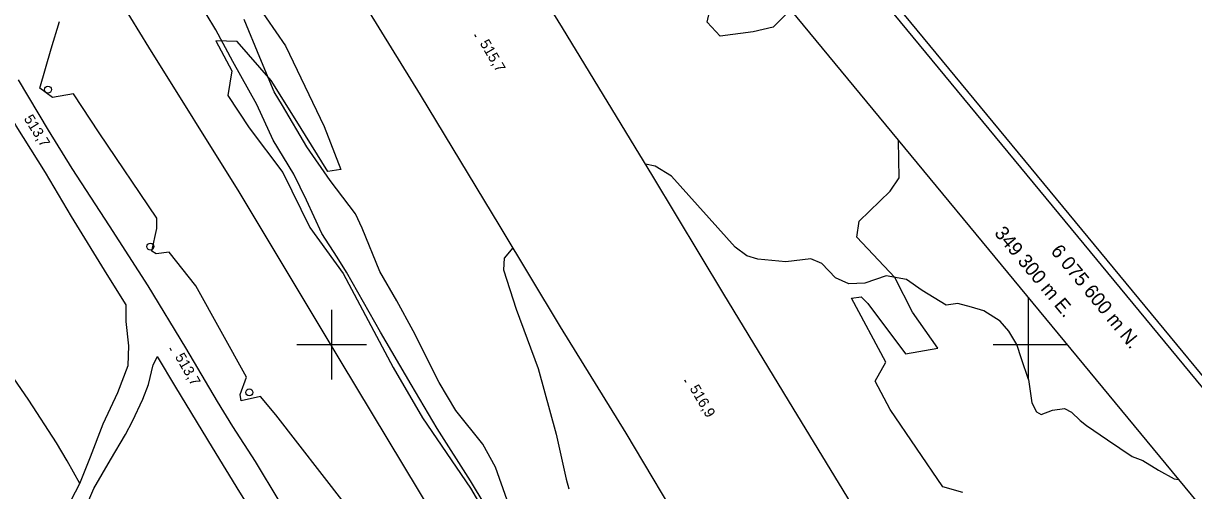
# Model space of a CAD drawing. Extents: x 347312 to 350503, y 6073086 to 6076432.
# Drawn here: x 349011.5 to 349347.5, y 6075558.1 to 6075692.2 of the extents above; entities that cross this region are included whole.
import ezdxf

# ---------------------------------------------------------------- set-up
doc = ezdxf.new("R2010")
doc.units = 0
for name, color, linetype in [('Level 2', 7, 'Continuous'), ('Level 21', 7, 'Continuous'), ('Level 22', 7, 'Continuous'), ('Level 25', 7, 'Continuous'), ('Level 3', 7, 'Continuous'), ('Level 36', 7, 'Continuous'), ('Level 37', 7, 'Continuous'), ('Level 4', 7, 'Continuous'), ('Level 44', 7, 'Continuous'), ('Level 60', 7, 'Continuous'), ('Level 61', 7, 'Continuous')]:
    doc.layers.add(name, color=color, linetype=linetype)

msp = doc.modelspace()

# ---------------------------------------------------------------- linework, layer by layer
at = {"layer": 'Level 2'}
for points in [[(349165.5, 6075518.52), (349159.13, 6075533.04), (349152.55, 6075546.19), (349150.45, 6075555.4), (349147.13, 6075564.8), (349143.48, 6075571.45), (349135.68, 6075581.1), (349130.94, 6075589.16), (349123.45, 6075603.94), (349118.75, 6075612.57), (349113.83, 6075621.01), (349108.79, 6075633.39), (349106.84, 6075637.54), (349099.61, 6075647.13), (349092.88, 6075656.76), (349085.95, 6075668.62), (349083.49, 6075672.57), (349079.4, 6075682.44), (349074.92, 6075693.33)], [(349300.1, 6075590), (349298.15, 6075595.93), (349296.81, 6075599.99), (349294.44, 6075603.85), (349291.97, 6075606.71), (349287.28, 6075609.71), (349283.76, 6075610.79), (349279.8, 6075611.76), (349276.44, 6075611.37), (349269.6, 6075615.53), (349265.14, 6075618.73), (349259.3, 6075619.75), (349253.15, 6075617.6), (349248.5, 6075617.48), (349244.75, 6075619.16), (349240.82, 6075623.32), (349237.62, 6075624.66), (349230.43, 6075623.77), (349222.39, 6075624.57), (349219.28, 6075625.46), (349215.91, 6075627.97), (349197.61, 6075648.39), (349192.95, 6075651.18), (349190.14, 6075651.82)], [(349152.04, 6075627.75), (349149.56, 6075624.81), (349149.37, 6075621.48), (349153.05, 6075610.2), (349159.36, 6075593.14), (349164.47, 6075574.31), (349167.41, 6075561.37), (349168.1, 6075558.57)], [(349300.1, 6075590), (349301.11, 6075583.3), (349302.44, 6075580.7), (349303.74, 6075579.92), (349307.05, 6075581.19), (349310.49, 6075581.65), (349312.49, 6075580.65), (349315, 6075578.22), (349316.82, 6075576.81), (349322.85, 6075572.66), (349329.9, 6075567.9), (349332.97, 6075566.73), (349337.47, 6075563.96), (349341.99, 6075561.48), (349343.31, 6075561.25)]]:
    msp.add_lwpolyline(points, dxfattribs=at)
at = {"layer": 'Level 21'}
for points in [[(349041, 6075611.4), (349035.56, 6075620.13), (349025.35, 6075636.76), (349017.87, 6075649.37), (349009.45, 6075662.84), (349000.71, 6075677.69), (348993.03, 6075689.81), (348985.01, 6075703.08), (348975.04, 6075719.14), (348967.46, 6075732.31), (348959.39, 6075746.72), (348955.27, 6075756.09), (348952.16, 6075765.42), (348948.43, 6075777.66), (348948.23, 6075778.6)], [(349085, 6075555.19), (349078.21, 6075566.44), (349071.67, 6075576.47), (349067.25, 6075583.68), (349058.14, 6075599.08), (349047.33, 6075616.87), (349036.26, 6075634.08), (349025.49, 6075650.55), (349018.73, 6075661.58), (349010.15, 6075675.97)], [(348977.96, 6075508.19), (348982.05, 6075509.17), (348988.74, 6075512.09), (348993.86, 6075515.35), (349001.19, 6075521.12), (349008.45, 6075527.43), (349012.53, 6075531.86), (349016.33, 6075537.34), (349020.7, 6075544.87), (349022.42, 6075548.77), (349024.14, 6075553.13), (349027.76, 6075560.18), (349030.81, 6075567.83), (349034.44, 6075577.3), (349038.61, 6075586.24), (349041.63, 6075594), (349041.78, 6075599.61), (349040.99, 6075606.61), (349041, 6075611.4)], [(348981.68, 6075502.11), (348982.36, 6075503.19), (348984.87, 6075504.97), (348993, 6075510.96), (348999.63, 6075515.4), (349005.84, 6075520.16), (349011.43, 6075525.31), (349016.72, 6075530.82), (349020.58, 6075536.05), (349023.85, 6075541.99), (349026.18, 6075545.8), (349028.38, 6075550.85), (349029.59, 6075553.74), (349030, 6075554.69), (349031.75, 6075558.75), (349036.54, 6075566.93), (349040.88, 6075574.21), (349042.84, 6075578.01), (349045.82, 6075584.39), (349047.48, 6075588.55), (349048.78, 6075594.21), (349050.03, 6075596.63)], [(349189.35, 6075326.6), (349187.72, 6075342.92), (349187.06, 6075349.32), (349186.33, 6075356.51), (349184.45, 6075368.34), (349181.8, 6075377.2), (349178.82, 6075384.37), (349174.57, 6075392.44), (349167.97, 6075403.14), (349162.3, 6075412.36), (349154.7, 6075425.25), (349148.41, 6075435.4), (349140.97, 6075447.82), (349132.28, 6075461.83), (349124.68, 6075474.27), (349115.61, 6075489.19), (349103.3, 6075509.24), (349092.92, 6075526.82), (349082.97, 6075542.88), (349073.65, 6075557.64), (349065.85, 6075570.5), (349055.32, 6075587.78), (349050.03, 6075596.63)]]:
    msp.add_lwpolyline(points, dxfattribs=at)
at = {"layer": 'Level 22'}
msp.add_lwpolyline([(349027.76, 6075560.18), (349024.06, 6075566.6), (349021.08, 6075571.79), (349013.06, 6075584.09), (349004.19, 6075596.88), (348997.71, 6075606.99), (348989.58, 6075620.68), (348977.07, 6075640.52), (348961.66, 6075668.9), (348947.69, 6075690.67), (348939.62, 6075702.14), (348934.53, 6075707.68), (348924.5, 6075718.42), (348912.34, 6075729.35), (348905.37, 6075734.82), (348896.81, 6075740.19)], dxfattribs=at)
at = {"layer": 'Level 25'}
for points in [[(349352, 6075385.86), (349336.82, 6075410.53), (349323.11, 6075433.09), (349310.8, 6075453.25), (349285.7, 6075494.6), (349261.79, 6075533.79), (349256.47, 6075542.51), (349232.54, 6075581.74), (349212.63, 6075614.5), (349192.25, 6075648.36), (349166.29, 6075690.92), (349144.06, 6075727)], [(349102.5, 6075709), (349125.41, 6075671.72), (349148.36, 6075633.86), (349165.68, 6075605.11), (349184.47, 6075574.59), (349202.41, 6075544.55), (349218.73, 6075518.25), (349237.22, 6075487.91), (349252.85, 6075462.09), (349274.18, 6075427.07), (349296.14, 6075390.76), (349315.26, 6075359.35)]]:
    msp.add_lwpolyline(points, dxfattribs=at)
at = {"layer": 'Level 3'}
for p, q in [((349141.04, 6075689), (349141.45, 6075688.32)), ((349053.58, 6075599.05), (349053.98, 6075598.35)), ((349201.31, 6075589.93), (349201.72, 6075589.24))]:
    msp.add_line(p, q, dxfattribs=at)
at = {"layer": 'Level 36'}
for centre in [(349018.57, 6075673.2), (349047.99, 6075628.14), (349076.4, 6075586.28)]:
    msp.add_circle(centre, 1, dxfattribs=at)
at = {"layer": 'Level 37'}
msp.add_lwpolyline([(349291.32, 6074995), (349304.29, 6075013.65), (349317.21, 6075032.18), (349341.51, 6075067.18), (349339.33, 6075091.36), (349335.89, 6075114.68), (349332.46, 6075145.46), (349329.55, 6075172.56), (349325.12, 6075208.38), (349321.87, 6075233.38), (349310.08, 6075254.61), (349281.44, 6075301.6), (349263.42, 6075330.01), (349252.75, 6075348.4), (349236.82, 6075375.05), (349227.95, 6075390.59), (349188.61, 6075453.08), (349160.73, 6075498.89), (349134.29, 6075542.79), (349102.45, 6075595.52), (349073.5, 6075643.88), (349047.55, 6075685.37), (349016.57, 6075735.98)], dxfattribs=at)
at = {"layer": 'Level 4'}
msp.add_lwpolyline([(349148.05, 6075547.4), (349139.94, 6075560.86), (349130.33, 6075575.94), (349122.89, 6075588.59), (349114.02, 6075603.6), (349104.34, 6075620.84), (349101.66, 6075625.15), (349097.2, 6075631.87), (349092.79, 6075641.42), (349089.18, 6075648.92), (349083.23, 6075658.69), (349078.56, 6075668.91), (349071.63, 6075681.22), (349066.77, 6075690.31), (349058.42, 6075704.23)], dxfattribs=at)
at = {"layer": 'Level 44'}
for points in [[(349231.84, 6075696.15), (349226.85, 6075691.1), (349221.08, 6075689.76), (349211.63, 6075688.5), (349207.82, 6075692.53), (349209.72, 6075700.7), (349204.78, 6075710.24), (349191.95, 6075724.03), (349188.52, 6075731.22), (349180.74, 6075742.9), (349174.4, 6075753.23), (349169.26, 6075761.56), (349163.34, 6075765.79), (349161.32, 6075768.75), (349160.43, 6075772.36), (349163, 6075776.29), (349155.67, 6075786.55), (349152.35, 6075792.35)], [(349078.44, 6075697.84), (349086.82, 6075685.78), (349097.86, 6075662.59), (349102.7, 6075650.27), (349098.97, 6075649.72), (349089.55, 6075664.83), (349082.7, 6075675.77), (349072.93, 6075686.99), (349066.74, 6075687.21), (349071.35, 6075678.59), (349070.21, 6075671.49), (349076.4, 6075662.24), (349086.03, 6075649.4), (349093.74, 6075633.62), (349103.34, 6075620.45), (349117.73, 6075593.4), (349126.08, 6075579.02), (349139.87, 6075558.81), (349151.15, 6075539.65)], [(349103.66, 6075554.55), (349084.02, 6075579.81), (349079.59, 6075585.14), (349074.06, 6075583.85), (349073.74, 6075585.68), (349075.59, 6075590.68), (349061.04, 6075616.85), (349053.42, 6075626.57), (349049.68, 6075626.02), (349048.44, 6075626.79), (349049.87, 6075633.37), (349049.81, 6075636.32), (349033.24, 6075660.78), (349025.91, 6075671.94), (349019.84, 6075670.95), (349016.25, 6075673.65), (349019.49, 6075684.9), (349021.94, 6075692.77)], [(349281.31, 6075557.55), (349275.57, 6075559.22), (349260.41, 6075581.4), (349256.08, 6075589.49), (349259.2, 6075594.93), (349249.26, 6075613.35), (349252.08, 6075613.75), (349253.95, 6075611.85), (349264.83, 6075597.35), (349274.07, 6075599.03), (349266.83, 6075609.35), (349261.76, 6075619.23), (349250.87, 6075630.87), (349251.54, 6075635.47), (349260.44, 6075644.05), (349262.99, 6075647.83), (349262.84, 6075658.63)]]:
    msp.add_lwpolyline(points, dxfattribs=at)
at = {"layer": 'Level 60'}
for p, q in [((349300, 6075613.67), (349300, 6075603.67)), ((349301.29, 6075600), (349311.29, 6075600))]:
    msp.add_line(p, q, dxfattribs=at)
msp.add_lwpolyline([(350502.67, 6074196.28), (348655.35, 6076431.86)], dxfattribs=at)
for points in [[(349159.76, 6073089.49), (347315.28, 6075321.63), (348655.04, 6076428.72), (350499.52, 6074196.58)], [(348779.44, 6073584.28), (350085.28, 6074663.34), (348652.09, 6076397.74), (347346.25, 6075318.68)]]:
    msp.add_lwpolyline(points, close=True, dxfattribs=at)
at = {"layer": 'Level 61'}
for p, q in [((349100, 6075610), (349100, 6075590)), ((349300, 6075610), (349300, 6075590)), ((349090, 6075600), (349110, 6075600)), ((349290, 6075600), (349310, 6075600))]:
    msp.add_line(p, q, dxfattribs=at)

# ---------------------------------------------------------------- texts
at = {"layer": 'Level 3'}
for s, rotation, p in [('515,7', 300.4449, (349142.47, 6075686.5)), ('513,7', 301.7999, (349011.55, 6075664.87)), ('513,7', 299.8691, (349054.98, 6075596.53)), ('516,9', 300.3848, (349202.74, 6075587.42))]:
    msp.add_text(s, height=3, rotation=rotation, dxfattribs=at).set_placement(p)
at = {"layer": 'Level 61'}
for s, rotation, p in [('349 300 m E. ', 309.813, (349290.13, 6075631.9)), ('6 075 600 m N.', 309.3644, (349306.31, 6075626.71))]:
    msp.add_text(s, height=4, rotation=rotation, dxfattribs=at).set_placement(p)

doc.saveas('drawing.dxf')
